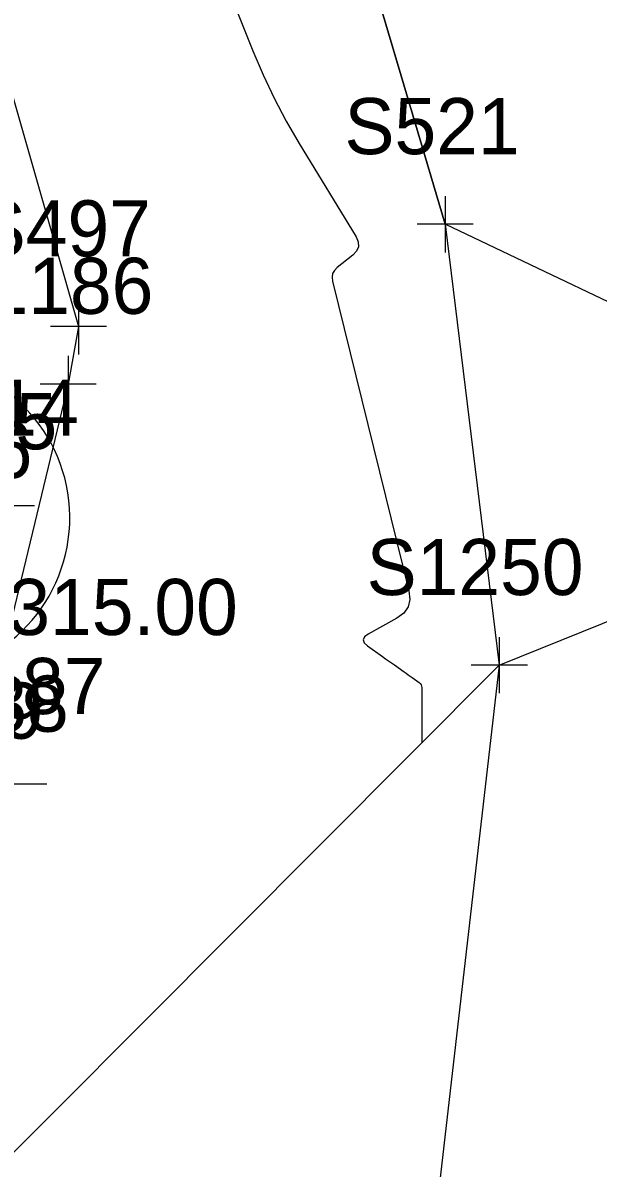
# Model space of a CAD drawing. Extents: x 816928 to 825690, y 436959 to 448212.
# Drawn here: x 818926.6 to 818967.6, y 444674.6 to 444756.2 of the extents above; entities that cross this region are included whole.
import ezdxf

# ---------------------------------------------------------------- set-up
doc = ezdxf.new("R2010")
doc.units = 0
for name, color, linetype in [('DESIGN - SCRATCH - User 1', 7, 'Continuous'), ('SURVEY - CONTOURS - Intermediate with optional Text', 7, 'Continuous'), ('SURVEY - DTM - Breaklines - Points - Locators', 7, 'Continuous'), ('SURVEY - DTM - Breaklines - Points - Numbers', 7, 'Continuous'), ('SURVEY - NON-TRANSPORTATION - Features', 7, 'Continuous'), ('SURVEY - NON-TRANSPORTATION - Features - Points - Locators', 7, 'Continuous'), ('SURVEY - NON-TRANSPORTATION - Features - Points - Numbers', 7, 'Continuous'), ('SURVEY - PROPERTY - Property Lines - Points - Elevations', 7, 'Continuous'), ('SURVEY - VEGETATION - Features - Points - Locators', 7, 'Continuous'), ('SURVEY - VEGETATION - Features - Points - Numbers', 7, 'Continuous'), ('SURVEY - VEGETATION - Features with Text', 7, 'Continuous')]:
    doc.layers.add(name, color=color, linetype=linetype)

msp = doc.modelspace()

# ---------------------------------------------------------------- linework, layer by layer
at = {"layer": 'DESIGN - SCRATCH - User 1'}
msp.add_lwpolyline([(818943.136, 444492.177), (818941.02, 444542.4), (818912.441, 444589.118), (818950.738, 444625.43), (818922.402, 444672.232), (818960.538, 444710.463), (818994.183, 444724.034), (818956.676, 444741.89), (818942.955, 444788.142), (818956.171, 444831.571), (819007.723, 444876.332)], dxfattribs=at)
at = {"layer": 'SURVEY - CONTOURS - Intermediate with optional Text'}
msp.add_lwpolyline([(818936.163, 444771.278), (818942.966, 444754.261), (818943.689, 444752.555), (818944.482, 444750.883), (818945.343, 444749.246), (818946.274, 444747.644), (818950.322, 444740.992), (818950.479, 444740.631), (818950.493, 444740.296), (818950.364, 444739.985), (818950.094, 444739.7), (818948.977, 444738.809), (818948.777, 444738.604), (818948.655, 444738.374), (818948.611, 444738.116), (818948.645, 444737.832), (818954.083, 444715.763), (818954.15, 444715.154), (818954.031, 444714.626), (818953.725, 444714.178), (818953.233, 444713.812), (818951.19, 444712.675), (818950.929, 444712.48), (818950.835, 444712.275), (818950.906, 444712.061), (818951.144, 444711.839), (818952.218, 444711.075), (818952.428, 444710.926), (818952.638, 444710.777), (818952.848, 444710.628), (818953.058, 444710.479), (818953.747, 444709.989), (818953.893, 444709.886), (818954.038, 444709.782), (818954.183, 444709.679), (818954.329, 444709.576), (818954.821, 444709.226), (818954.902, 444709.154), (818954.96, 444709.07), (818954.995, 444708.974), (818955.007, 444708.866), (818955.007, 444708.494), (818955.007, 444708.414), (818955.008, 444708.334), (818955.008, 444708.254), (818955.008, 444708.175), (818955.008, 444707.774), (818955.008, 444707.688), (818955.008, 444707.602), (818955.008, 444707.516), (818955.008, 444707.43), (818955.009, 444707.056), (818955.009, 444706.976), (818955.009, 444706.896), (818955.009, 444706.816), (818955.009, 444706.736), (818955.009, 444706.371), (818955.009, 444706.293), (818955.01, 444706.215), (818955.01, 444706.137), (818955.01, 444706.059), (818955.01, 444705.708), (818955.01, 444705.633), (818955.01, 444705.557), (818955.01, 444705.482), (818955.01, 444705.407), (818955.011, 444704.922)], dxfattribs=at)
at = {"layer": 'SURVEY - DTM - Breaklines - Points - Locators'}
for p, q in [((818927.4, 444721.822), (818923.4, 444721.822)), ((818928.271, 444701.981), (818924.271, 444701.981))]:
    msp.add_line(p, q, dxfattribs=at)
at = {"layer": 'SURVEY - NON-TRANSPORTATION - Features'}
for points in [[(818920.172, 445009.403), (818906.239, 444999.969), (818861.099, 444898.731), (818921.079, 444767.65), (818930.54, 444734.602), (818929.8, 444730.507)], [(818929.8, 444730.507), (818913.059, 444661.192), (818891.126, 444566.249), (818828.075, 444608.425)]]:
    msp.add_lwpolyline(points, dxfattribs=at)
at = {"layer": 'SURVEY - NON-TRANSPORTATION - Features - Points - Locators'}
for p, q in [((818930.54, 444736.602), (818930.54, 444732.602)), ((818932.54, 444734.602), (818928.54, 444734.602)), ((818929.8, 444732.507), (818929.8, 444728.507)), ((818931.8, 444730.507), (818927.8, 444730.507))]:
    msp.add_line(p, q, dxfattribs=at)
at = {"layer": 'SURVEY - VEGETATION - Features - Points - Locators'}
for p, q in [((818956.676, 444743.89), (818956.676, 444739.89)), ((818958.676, 444741.89), (818954.676, 444741.89)), ((818960.538, 444712.463), (818960.538, 444708.463)), ((818962.538, 444710.463), (818958.538, 444710.463))]:
    msp.add_line(p, q, dxfattribs=at)
at = {"layer": 'SURVEY - VEGETATION - Features with Text'}
for points in [[(818877.445, 444908.247), (818908.312, 444866.936), (818942.955, 444788.142), (818956.676, 444741.89)], [(818956.676, 444741.89), (818960.538, 444710.463), (818950.738, 444625.43), (818941.02, 444542.4), (818940.13, 444442.798)]]:
    msp.add_lwpolyline(points, dxfattribs=at)
msp.add_arc((818918.678, 444720.966), 11.234, 273.11698, 88.11726, dxfattribs=at)

# ---------------------------------------------------------------- texts
at = {"layer": 'SURVEY - DTM - Breaklines - Points - Numbers'}
for s, p in [('S514', (818918.064, 444726.822)), ('S515', (818916.521, 444725.855)), ('S516', (818914.75, 444723.809)), ('S1187', (818916.984, 444706.981)), ('S1188', (818914.369, 444705.722)), ('S1189', (818912.564, 444705.222))]:
    msp.add_text(s, height=4, dxfattribs=at).set_placement(p)
at = {"layer": 'SURVEY - NON-TRANSPORTATION - Features - Points - Numbers'}
for s, p in [('S497', (818923.204, 444739.602)), ('S1186', (818920.402, 444735.507))]:
    msp.add_text(s, height=4, dxfattribs=at).set_placement(p)
at = {"layer": 'SURVEY - PROPERTY - Property Lines - Points - Elevations'}
msp.add_text('EL-315.00', height=4, dxfattribs=at).set_placement((818917.209, 444712.614))
at = {"layer": 'SURVEY - VEGETATION - Features - Points - Numbers'}
for s, p in [('S521', (818949.497, 444746.89)), ('S1250', (818951.077, 444715.463))]:
    msp.add_text(s, height=4, dxfattribs=at).set_placement(p)

doc.saveas('drawing.dxf')
